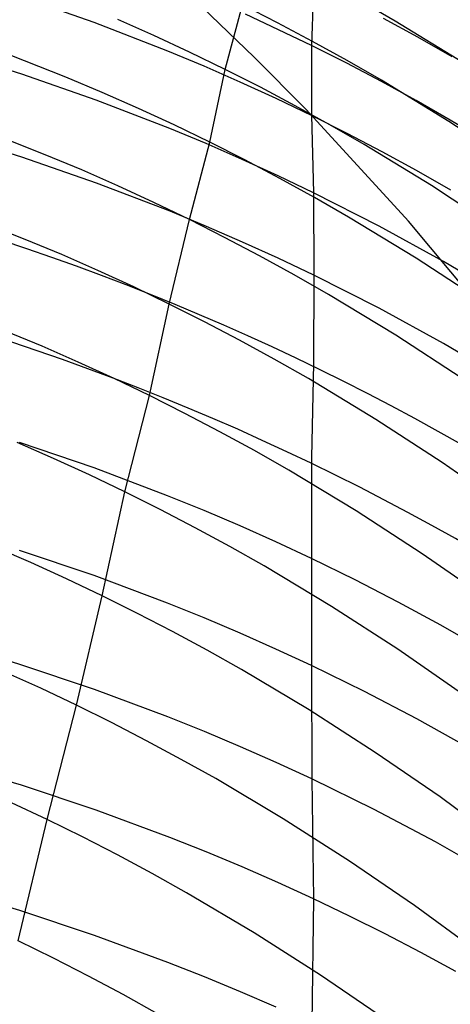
# Model space of a CAD drawing. Extents: x -383 to 1849, y -1185 to -529.
# Tile 846 of 870: x 1836.93 to 1839.58, y -922.63 to -916.56. Entities that reach past the tile are written whole.
import ezdxf

# ---------------------------------------------------------------- set-up
doc = ezdxf.new("R2010")
doc.units = 0
doc.layers.add('PREDEFINITO', color=7, linetype='CONTINUOUS')

msp = doc.modelspace()

# ---------------------------------------------------------------- linework, layer by layer
at = {"layer": 'PREDEFINITO'}
for p, q in [((1838.739604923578, -916.3315911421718, 594.0501381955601), (1838.728431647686, -916.7212727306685, 596.0296925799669)), ((1837.38977812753, -916.5796879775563, 598.1196482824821), (1836.930586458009, -916.4188216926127, 598.1534636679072)), ((1839.24385262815, -916.5727425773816, 557.7850562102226), (1839.033086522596, -916.4509122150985, 557.7729431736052)), ((1838.374870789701, -916.7935430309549, 597.1800596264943), (1838.054645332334, -916.4852225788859, 596.4429606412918)), ((1838.195771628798, -916.8691770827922, 553.7311707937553), (1838.302086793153, -916.471813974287, 555.7324580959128)), ((1838.51905092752, -916.5820781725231, 555.743959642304), (1838.302086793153, -916.4718139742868, 555.7324580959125)), ((1837.842759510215, -916.7556514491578, 598.0818021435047), (1837.38977812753, -916.5796879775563, 598.1196482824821)), ((1837.756267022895, -916.6608069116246, 553.708178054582), (1837.533763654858, -916.5623942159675, 553.6978295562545)), ((1838.728431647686, -916.7212727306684, 596.029692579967), (1838.320783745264, -916.5283856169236, 596.06874270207)), ((1838.734007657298, -916.6961617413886, 555.7561409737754), (1838.51905092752, -916.5820781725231, 555.743959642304)), ((1839.383146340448, -916.6713955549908, 593.987168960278), (1839.170669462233, -916.5544016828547, 594.0090056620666)), ((1839.658977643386, -916.827330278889, 557.8109977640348), (1839.24385262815, -916.5727425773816, 557.7850562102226)), ((1837.976959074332, -916.7630666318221, 553.7192908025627), (1837.756267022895, -916.6608069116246, 553.708178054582)), ((1838.946919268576, -916.814007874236, 555.7689939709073), (1838.734007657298, -916.6961617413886, 555.7561409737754)), ((1839.593536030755, -916.7920406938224, 593.9645006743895), (1839.383146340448, -916.6713955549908, 593.987168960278)), ((1836.942471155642, -916.8979930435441, 600.118861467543), (1836.477425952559, -916.7528942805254, 600.1514682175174)), ((1837.214224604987, -916.9159687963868, 551.6935550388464), (1836.760585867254, -916.7385571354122, 551.6752558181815)), ((1838.06675080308, -916.8493034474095, 598.0613622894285), (1837.842759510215, -916.7556514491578, 598.0818021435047)), ((1838.195771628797, -916.8691770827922, 553.7311707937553), (1837.976959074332, -916.7630666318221, 553.7192908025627)), ((1838.728431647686, -916.7212727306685, 596.0296925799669), (1838.727871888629, -917.1512521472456, 597.9865056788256)), ((1838.944988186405, -916.8304951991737, 596.0073334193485), (1838.728431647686, -916.7212727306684, 596.029692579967)), ((1838.694463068, -917.1166088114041, 597.9105244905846), (1838.374870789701, -916.7935430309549, 597.1800596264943)), ((1839.159545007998, -916.94347777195, 595.9840409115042), (1838.944988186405, -916.8304951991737, 596.0073334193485)), ((1839.157748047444, -916.9355597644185, 555.7825105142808), (1838.946919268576, -916.814007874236, 555.7689939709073)), ((1838.288984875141, -916.9467403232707, 598.0399084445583), (1838.06675080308, -916.8493034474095, 598.0613622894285)), ((1838.100782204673, -917.3166344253, 551.7402686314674), (1838.195771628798, -916.8691770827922, 553.7311707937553)), ((1838.412641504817, -916.9791319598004, 553.7438190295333), (1838.195771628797, -916.8691770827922, 553.7311707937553)), ((1837.401810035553, -917.0580320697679, 600.0819609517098), (1836.942471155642, -916.8979930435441, 600.118861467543)), ((1837.438556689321, -917.010399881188, 551.7039640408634), (1837.214224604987, -916.9159687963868, 551.6935550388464)), ((1838.509393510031, -917.0479656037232, 598.0174385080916), (1838.288984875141, -916.9467403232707, 598.0399084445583)), ((1839.573006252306, -917.1895535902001, 555.8115017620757), (1839.157748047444, -916.9355597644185, 555.7825105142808)), ((1839.372064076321, -917.0601643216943, 595.959827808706), (1839.159545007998, -916.94347777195, 595.9840409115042)), ((1837.661139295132, -917.1086522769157, 551.7152170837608), (1837.438556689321, -917.010399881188, 551.7039640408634)), ((1838.627525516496, -917.0928849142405, 553.7572285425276), (1838.412641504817, -916.9791319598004, 553.7438190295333)), ((1837.854894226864, -917.2330366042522, 600.0407500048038), (1837.401810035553, -917.0580320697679, 600.0819609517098)), ((1838.730996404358, -917.1545008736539, 597.9936096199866), (1838.509393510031, -917.0479656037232, 598.0174385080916)), ((1839.582507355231, -917.1804987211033, 595.9347068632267), (1839.372064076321, -917.0601643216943, 595.959827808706)), ((1837.881903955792, -917.210729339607, 551.7273175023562), (1837.661139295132, -917.1086522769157, 551.7152170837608)), ((1838.840385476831, -917.2103795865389, 553.771390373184), (1838.627525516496, -917.0928849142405, 553.7572285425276)), ((1839.325386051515, -917.8034295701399, 599.3525737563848), (1838.694463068, -917.1166088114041, 597.9105244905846)), ((1838.727871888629, -917.1512521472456, 597.9865056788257), (1838.740105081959, -917.6280431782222, 599.9453301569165)), ((1838.947478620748, -917.2633325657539, 597.9690950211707), (1838.730996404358, -917.154500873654, 597.9936096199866)), ((1839.979480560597, -917.4576887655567, 555.8430497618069), (1839.573006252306, -917.1895535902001, 555.8115017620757)), ((1839.99701440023, -917.4318865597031, 595.8817924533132), (1839.582507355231, -917.1804987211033, 595.9347068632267)), ((1837.087891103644, -917.3940079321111, 549.7082660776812), (1836.633900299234, -917.2170810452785, 549.6886459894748)), ((1838.078919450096, -917.3261588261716, 600.0185229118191), (1837.854894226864, -917.2330366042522, 600.0407500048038)), ((1838.100782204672, -917.3166344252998, 551.7402686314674), (1837.881903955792, -917.210729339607, 551.7273175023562)), ((1839.051183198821, -917.3315596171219, 553.786295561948), (1838.840385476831, -917.2103795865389, 553.771390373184)), ((1836.943645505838, -917.4094540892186, 602.076024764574), (1836.478580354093, -917.265031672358, 602.1114405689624)), ((1839.161961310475, -917.3759014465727, 597.9435746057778), (1838.947478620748, -917.2633325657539, 597.9690950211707)), ((1837.975262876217, -917.7937142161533, 549.758672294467), (1838.100782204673, -917.3166344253, 551.7402686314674)), ((1838.301175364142, -917.4230318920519, 599.995211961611), (1838.078919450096, -917.3261588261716, 600.0185229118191)), ((1838.317710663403, -917.4263609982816, 551.7540716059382), (1838.100782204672, -917.3166344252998, 551.7402686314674)), ((1839.46643917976, -917.5847503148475, 553.8183001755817), (1839.051183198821, -917.3315596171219, 553.786295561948)), ((1839.374406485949, -917.4921517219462, 597.9170622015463), (1839.161961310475, -917.3759014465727, 597.9435746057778)), ((1837.403000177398, -917.5687259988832, 602.0360268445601), (1836.943645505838, -917.4094540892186, 602.076024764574)), ((1837.312412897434, -917.4881970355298, 549.7194660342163), (1837.087891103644, -917.3940079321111, 549.7082660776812)), ((1838.521593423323, -917.5236589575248, 599.9708150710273), (1838.301175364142, -917.4230318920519, 599.995211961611)), ((1838.532646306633, -917.5398629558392, 551.7687187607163), (1838.317710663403, -917.4263609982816, 551.7540716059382)), ((1837.535194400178, -917.5862084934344, 549.731597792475), (1837.312412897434, -917.4881970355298, 549.7194660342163)), ((1839.584776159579, -917.6120275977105, 597.889571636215), (1839.374406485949, -917.4921517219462, 597.9170622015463)), ((1838.740105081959, -917.6280431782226, 599.9453301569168), (1838.521593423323, -917.5236589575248, 599.9708150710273)), ((1838.745551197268, -917.6570843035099, 551.7842002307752), (1838.532646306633, -917.5398629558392, 551.7687187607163)), ((1837.856095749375, -917.7428721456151, 601.9914297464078), (1837.403000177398, -917.5687259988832, 602.0360268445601)), ((1837.756167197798, -917.6880462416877, 549.744665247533), (1837.535194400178, -917.5862084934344, 549.731597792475)), ((1839.872987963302, -917.8520061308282, 553.853170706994), (1839.46643917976, -917.5847503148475, 553.8183001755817)), ((1839.144005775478, -917.8335907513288, 599.8946857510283), (1838.740105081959, -917.6280431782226, 599.9453301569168)), ((1838.740105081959, -917.6280431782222, 599.9453301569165), (1838.74131511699, -918.1358861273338, 601.8883697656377)), ((1838.956387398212, -917.7779690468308, 551.8005061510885), (1838.745551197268, -917.6570843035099, 551.7842002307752)), ((1836.964146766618, -917.9155067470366, 547.7336338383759), (1836.510060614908, -917.7389653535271, 547.7126555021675)), ((1837.975262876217, -917.7937142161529, 549.7586722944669), (1837.756167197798, -917.6880462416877, 549.744665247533)), ((1837.851764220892, -918.3142199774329, 547.7877516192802), (1837.975262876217, -917.7937142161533, 549.758672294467)), ((1838.080124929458, -917.8355307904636, 601.9674011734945), (1837.856095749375, -917.7428721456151, 601.9914297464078)), ((1838.19241805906, -917.9032062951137, 549.773620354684), (1837.975262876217, -917.7937142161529, 549.7586722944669)), ((1839.371701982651, -918.0305047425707, 551.835551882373), (1838.956387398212, -917.7779690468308, 551.8005061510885)), ((1838.302383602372, -917.9319172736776, 601.9422164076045), (1838.080124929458, -917.8355307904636, 601.9674011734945)), ((1839.540731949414, -918.051965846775, 599.8403149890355), (1839.144005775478, -917.8335907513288, 599.8946857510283)), ((1839.937596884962, -918.5399911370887, 600.7699130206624), (1839.325386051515, -917.8034295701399, 599.3525737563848)), ((1837.188723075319, -918.0094754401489, 547.7456367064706), (1836.964146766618, -917.9155067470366, 547.7336338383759)), ((1838.407589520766, -918.0164761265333, 549.789500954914), (1838.19241805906, -917.9032062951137, 549.773620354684)), ((1838.52280319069, -918.0320346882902, 601.9158733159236), (1838.302383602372, -917.9319172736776, 601.9422164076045)), ((1837.411563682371, -918.1072479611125, 547.758654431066), (1837.188723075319, -918.0094754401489, 547.7456367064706)), ((1838.620739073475, -918.1334673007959, 549.8063031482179), (1838.407589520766, -918.0164761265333, 549.789500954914)), ((1838.741315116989, -918.135886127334, 601.8883697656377), (1838.52280319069, -918.0320346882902, 601.9158733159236)), ((1839.778286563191, -918.2970220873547, 551.8737770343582), (1839.371701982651, -918.0305047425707, 551.835551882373)), ((1839.932120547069, -918.28408826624, 599.7819917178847), (1839.540731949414, -918.0519658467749, 599.8403149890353)), ((1837.632600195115, -918.2088281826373, 547.7726913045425), (1837.411563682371, -918.1072479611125, 547.758654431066)), ((1838.831828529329, -918.2541234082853, 549.8240159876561), (1838.620739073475, -918.1334673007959, 549.8063031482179)), ((1838.74131511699, -918.1358861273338, 601.8883697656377), (1838.740046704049, -918.6805263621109, 603.8222544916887)), ((1839.144454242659, -918.3399742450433, 601.8338582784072), (1838.741315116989, -918.135886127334, 601.8883697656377)), ((1837.851764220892, -918.3142199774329, 547.7877516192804), (1837.632600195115, -918.2088281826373, 547.7726913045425)), ((1839.247674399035, -918.5062047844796, 549.862129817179), (1838.831828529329, -918.2541234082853, 549.8240159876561)), ((1837.730364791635, -918.8781703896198, 545.8285688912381), (1837.851764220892, -918.3142199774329, 547.7877516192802)), ((1838.068992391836, -918.4234172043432, 547.8038369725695), (1837.851764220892, -918.3142199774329, 547.7877516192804)), ((1839.540442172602, -918.5567632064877, 601.7753879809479), (1839.144454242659, -918.3399742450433, 601.8338582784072)), ((1838.28424143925, -918.5363736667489, 547.8209381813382), (1838.068992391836, -918.4234172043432, 547.8038369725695)), ((1837.067536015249, -918.5738275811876, 545.7834145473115), (1836.843031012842, -918.4799292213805, 545.7705573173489)), ((1839.654821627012, -918.772268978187, 549.9037548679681), (1839.247674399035, -918.5062047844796, 549.862129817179)), ((1837.290305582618, -918.6714983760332, 545.797365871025), (1837.067536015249, -918.5738275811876, 545.7834145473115)), ((1838.497473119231, -918.6530331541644, 547.839043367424), (1838.28424143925, -918.5363736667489, 547.8209381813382)), ((1839.929033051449, -918.7858956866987, 601.7130623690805), (1839.540442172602, -918.5567632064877, 601.7753879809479)), ((1837.511271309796, -918.7729448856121, 545.8124158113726), (1837.290305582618, -918.6714983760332, 545.797365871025)), ((1838.708649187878, -918.7733394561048, 547.8581406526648), (1838.497473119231, -918.6530331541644, 547.839043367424)), ((1838.740046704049, -918.6805263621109, 603.8222544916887), (1838.728245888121, -919.2587320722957, 605.7480455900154)), ((1837.730364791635, -918.8781703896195, 545.8285688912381), (1837.511271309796, -918.7729448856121, 545.8124158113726)), ((1839.124681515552, -919.0246676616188, 547.8992640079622), (1838.708649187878, -918.7733394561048, 547.8581406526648)), ((1837.578460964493, -919.4703111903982, 543.8806776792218), (1837.730364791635, -918.8781703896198, 545.8285688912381)), ((1837.94752267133, -918.9871683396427, 545.8458267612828), (1837.730364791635, -918.8781703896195, 545.8285688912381)), ((1838.162701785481, -919.0998928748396, 545.8641795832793), (1837.94752267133, -918.9871683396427, 545.8458267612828)), ((1839.532032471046, -919.2899085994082, 547.9442132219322), (1839.124681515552, -919.0246676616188, 547.8992640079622)), ((1838.375864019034, -919.2162883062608, 545.8836146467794), (1838.162701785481, -919.0998928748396, 545.8641795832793)), ((1837.138271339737, -919.2643093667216, 543.8474714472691), (1836.915459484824, -919.1669466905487, 543.8326434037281)), ((1837.388057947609, -919.3233013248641, 607.842853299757), (1836.92849085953, -919.1668350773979, 607.8921028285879)), ((1838.586971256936, -919.3362989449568, 545.9041192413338), (1838.375864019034, -919.2162883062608, 545.8836146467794)), ((1837.359294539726, -919.3654297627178, 543.8634812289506), (1837.138271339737, -919.2643093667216, 543.8474714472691)), ((1838.728245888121, -919.2587320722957, 605.7480455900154), (1838.727190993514, -919.8807241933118, 607.6620625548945)), ((1839.930396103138, -919.568612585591, 547.9928932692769), (1839.532032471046, -919.2899085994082, 547.9442132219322)), ((1837.578460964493, -919.4703111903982, 543.8806776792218), (1837.359294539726, -919.3654297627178, 543.8634812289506)), ((1837.841395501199, -919.4944187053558, 607.7881104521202), (1837.388057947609, -919.3233013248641, 607.842853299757)), ((1839.002868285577, -919.5869430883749, 545.9482861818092), (1838.586971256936, -919.3362989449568, 545.9041192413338)), ((1837.438477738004, -920.1110180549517, 541.9471778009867), (1837.578460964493, -919.4703111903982, 543.8806776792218)), ((1837.79570744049, -919.5789471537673, 543.8990626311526), (1837.578460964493, -919.4703111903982, 543.8806776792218)), ((1838.065557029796, -919.585480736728, 607.7586726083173), (1837.841395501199, -919.4944187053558, 607.7881104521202)), ((1838.010990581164, -919.6912919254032, 543.9186255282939), (1837.79570744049, -919.5789471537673, 543.8990626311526)), ((1838.287955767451, -919.6802165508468, 607.7278537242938), (1838.065557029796, -919.585480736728, 607.7586726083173)), ((1839.410087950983, -919.8513797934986, 545.996578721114), (1839.002868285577, -919.5869430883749, 545.9482861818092)), ((1838.508523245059, -919.7786298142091, 607.6956512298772), (1838.287955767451, -919.6802165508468, 607.7278537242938)), ((1838.224271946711, -919.8072899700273, 543.9393527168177), (1838.010990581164, -919.6912919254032, 543.9186255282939)), ((1838.727190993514, -919.8807241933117, 607.6620625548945), (1838.508523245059, -919.7786298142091, 607.6956512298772)), ((1836.997839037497, -919.9062367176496, 541.9122214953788), (1836.774785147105, -919.8094370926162, 541.8966394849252)), ((1837.388020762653, -919.9866161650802, 609.7551198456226), (1836.928455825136, -919.8311677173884, 609.8074631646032)), ((1838.435513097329, -919.9268857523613, 543.9612305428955), (1838.224271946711, -919.8072899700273, 543.9393527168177)), ((1839.808325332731, -920.1291635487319, 546.0488951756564), (1839.410087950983, -919.8513797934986, 545.996578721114)), ((1837.21909278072, -920.0067626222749, 541.9290658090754), (1836.997839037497, -919.9062367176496, 541.9122214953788)), ((1838.727190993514, -919.8807241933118, 607.6620625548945), (1838.727149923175, -920.5403222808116, 609.5633199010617)), ((1838.995666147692, -920.0124500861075, 607.6184807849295), (1838.727190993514, -919.8807241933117, 607.6620625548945)), ((1838.85172099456, -920.1766483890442, 544.0083834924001), (1838.435513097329, -919.9268857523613, 543.9612305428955)), ((1837.438477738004, -920.1110180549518, 541.9471778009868), (1837.21909278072, -920.0067626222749, 541.9290658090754)), ((1837.841356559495, -920.1566053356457, 609.6969955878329), (1837.388020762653, -919.9866161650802, 609.7551198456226)), ((1839.261041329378, -920.1497404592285, 607.5727995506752), (1838.995666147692, -920.0124500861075, 607.6184807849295)), ((1837.279005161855, -920.7841544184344, 540.0257862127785), (1837.438477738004, -920.1110180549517, 541.9471778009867)), ((1837.655930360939, -920.2189965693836, 541.9665595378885), (1837.438477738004, -920.1110180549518, 541.9471778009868)), ((1838.06551737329, -920.2470617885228, 609.6657590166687), (1837.841356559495, -920.1566053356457, 609.6969955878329)), ((1839.52324419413, -920.2924915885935, 607.525055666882), (1839.261041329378, -920.1497404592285, 607.5727995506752)), ((1837.871407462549, -920.3306529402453, 541.9871998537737), (1837.655930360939, -920.2189965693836, 541.9665595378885)), ((1839.259306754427, -920.4401355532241, 544.0599751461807), (1838.85172099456, -920.1766483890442, 544.0083834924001)), ((1838.287915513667, -920.3411643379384, 609.633069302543), (1838.06551737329, -920.2470617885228, 609.6657590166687)), ((1838.084870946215, -920.4459322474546, 542.0090842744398), (1837.871407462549, -920.3306529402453, 541.9871998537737)), ((1838.508482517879, -920.4389166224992, 609.5989238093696), (1838.287915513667, -920.3411643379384, 609.633069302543)), ((1839.782202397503, -920.4405997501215, 607.4752859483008), (1839.52324419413, -920.2924915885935, 607.525055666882)), ((1836.93134678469, -920.533243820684, 611.7106850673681), (1836.466475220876, -920.3930005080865, 611.76010600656)), ((1838.296282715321, -920.5647795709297, 542.0321983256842), (1838.084870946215, -920.4459322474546, 542.0090842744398)), ((1838.727149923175, -920.5403222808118, 609.5633199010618), (1838.508482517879, -920.4389166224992, 609.5989238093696)), ((1839.657962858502, -920.7169029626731, 544.1158962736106), (1839.259306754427, -920.4401355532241, 544.0599751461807)), ((1837.059515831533, -920.6802446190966, 540.0066433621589), (1836.838162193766, -920.5800372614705, 539.9888496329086)), ((1837.390551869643, -920.6878646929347, 611.6552230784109), (1836.93134678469, -920.533243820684, 611.7106850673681)), ((1838.712798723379, -920.8129585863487, 542.0820574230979), (1838.296282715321, -920.5647795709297, 542.0321983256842)), ((1839.053908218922, -920.7004973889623, 609.5067469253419), (1838.727149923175, -920.5403222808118, 609.5633199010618)), ((1838.727149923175, -920.5403222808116, 609.5633199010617), (1838.728711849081, -921.2382607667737, 611.4523798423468)), ((1837.279005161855, -920.7841544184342, 540.0257862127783), (1837.059515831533, -920.6802446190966, 540.0066433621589)), ((1837.843544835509, -920.8568899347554, 611.5936989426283), (1837.390551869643, -920.6878646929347, 611.6552230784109)), ((1839.376039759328, -920.8688401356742, 609.4469066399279), (1839.053908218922, -920.7004973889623, 609.5067469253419)), ((1837.098466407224, -921.488479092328, 538.1202858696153), (1837.279005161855, -920.7841544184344, 540.0257862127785)), ((1837.496566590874, -920.8917600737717, 540.0462803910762), (1837.279005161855, -920.7841544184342, 540.0257862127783)), ((1839.120650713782, -921.0747506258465, 542.1366613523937), (1838.712798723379, -920.8129585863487, 542.0820574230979)), ((1837.712156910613, -921.0030166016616, 540.068114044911), (1837.496566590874, -920.8917600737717, 540.0462803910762)), ((1838.067541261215, -920.9468125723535, 611.5606569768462), (1837.843544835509, -920.8568899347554, 611.5936989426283)), ((1839.693413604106, -921.045164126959, 609.3838693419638), (1839.376039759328, -920.8688401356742, 609.4469066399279)), ((1838.289780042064, -921.0403463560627, 611.5260915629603), (1838.067541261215, -920.9468125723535, 611.5606569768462)), ((1837.925738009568, -921.1178694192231, 540.0912718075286), (1837.712156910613, -921.0030166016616, 540.068114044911)), ((1838.510192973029, -921.1374946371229, 611.4900000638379), (1838.289780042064, -921.0403463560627, 611.5260915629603)), ((1839.519533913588, -921.3497163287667, 542.1958943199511), (1839.120650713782, -921.0747506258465, 542.1366613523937)), ((1838.137271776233, -921.2362639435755, 540.1157383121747), (1837.925738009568, -921.1178694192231, 540.0912718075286)), ((1836.941931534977, -921.2777418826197, 613.5961575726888), (1836.47690457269, -921.1384922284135, 613.6483766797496)), ((1838.728711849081, -921.2382607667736, 611.4523798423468), (1838.510192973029, -921.1374946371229, 611.4900000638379)), ((1838.554044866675, -921.48345978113, 540.168536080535), (1838.137271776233, -921.2362639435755, 540.1157383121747)), ((1839.113354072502, -921.4268123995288, 611.3815424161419), (1838.728711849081, -921.2382607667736, 611.4523798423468)), ((1838.728711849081, -921.2382607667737, 611.4523798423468), (1838.739519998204, -921.9770841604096, 613.324025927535)), ((1837.401254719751, -921.431203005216, 613.5376330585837), (1836.941931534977, -921.2777418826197, 613.5961575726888)), ((1839.909143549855, -921.6374163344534, 542.2596405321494), (1839.519533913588, -921.3497163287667, 542.1958943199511)), ((1837.098466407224, -921.4884790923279, 538.1202858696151), (1836.878897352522, -921.3848149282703, 538.1000799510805)), ((1837.854325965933, -921.598898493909, 613.4727830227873), (1837.401254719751, -921.431203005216, 613.5376330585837)), ((1839.491545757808, -921.6265678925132, 611.3059601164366), (1839.113354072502, -921.4268123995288, 611.3815424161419)), ((1836.9206022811, -922.2347208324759, 536.2294902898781), (1837.098466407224, -921.488479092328, 538.1202858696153)), ((1837.31612842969, -921.5958273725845, 538.1419283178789), (1837.098466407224, -921.4884790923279, 538.1202858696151)), ((1838.962171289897, -921.7441674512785, 540.2263844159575), (1838.554044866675, -921.48345978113, 540.168536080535)), ((1837.53183989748, -921.706814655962, 538.1649946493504), (1837.31612842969, -921.5958273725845, 538.1419283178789)), ((1838.078345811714, -921.6880912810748, 613.4379796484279), (1837.854325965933, -921.598898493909, 613.4727830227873)), ((1839.863071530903, -921.8372245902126, 611.2257540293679), (1839.491545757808, -921.6265678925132, 611.3059601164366)), ((1837.745562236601, -921.8213861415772, 538.1894684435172), (1837.53183989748, -921.706814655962, 538.1649946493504)), ((1838.300597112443, -921.7808512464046, 613.4015873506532), (1838.078345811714, -921.6880912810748, 613.4379796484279)), ((1838.521011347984, -921.8771812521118, 613.3636036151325), (1838.300597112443, -921.7808512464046, 613.4015873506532)), ((1839.36134615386, -922.0179502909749, 540.289160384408), (1838.962171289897, -921.7441674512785, 540.2263844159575)), ((1837.957256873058, -921.9394870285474, 538.2153332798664), (1837.745562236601, -921.8213861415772, 538.1894684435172)), ((1836.931318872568, -922.049419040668, 615.4716562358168), (1836.466459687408, -921.911135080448, 615.5266703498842)), ((1838.739519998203, -921.9770841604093, 613.3240259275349), (1838.521011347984, -921.8771812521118, 613.3636036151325)), ((1838.374408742, -922.1860578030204, 538.2711703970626), (1837.957256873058, -921.9394870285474, 538.2153332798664)), ((1838.739519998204, -921.9770841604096, 613.324025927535), (1838.728629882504, -922.7440339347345, 615.1853530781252)), ((1838.961847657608, -922.0833812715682, 613.2817283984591), (1838.739519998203, -921.9770841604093, 613.3240259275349)), ((1839.751264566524, -922.3043716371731, 540.3567410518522), (1839.36134615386, -922.0179502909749, 540.289160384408)), ((1837.390511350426, -922.2018264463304, 615.4100388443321), (1836.931318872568, -922.049419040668, 615.4716562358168)), ((1839.182052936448, -922.1933919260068, 613.2377715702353), (1838.961847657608, -922.0833812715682, 613.2817283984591)), ((1837.843491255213, -922.3683817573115, 615.3417967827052), (1837.390511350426, -922.2018264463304, 615.4100388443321)), ((1838.78298691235, -922.4460885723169, 538.332374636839), (1838.374408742, -922.1860578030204, 538.2711703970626)), ((1839.400095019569, -922.307059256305, 613.1921795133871), (1839.182052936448, -922.1933919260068, 613.2377715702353)), ((1837.138236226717, -922.3417468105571, 536.2522760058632), (1836.9206022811, -922.2347208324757, 536.2294902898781)), ((1837.35393323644, -922.4523779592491, 536.2765624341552), (1837.138236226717, -922.3417468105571, 536.2522760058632)), ((1839.615933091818, -922.4243263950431, 613.1449762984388), (1839.400095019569, -922.307059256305, 613.1921795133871)), ((1838.067480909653, -922.4569725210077, 615.3051848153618), (1837.843491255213, -922.3683817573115, 615.3417967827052)), ((1837.567654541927, -922.5665599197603, 536.3023323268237), (1837.35393323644, -922.4523779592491, 536.2765624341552)), ((1838.289712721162, -922.5491094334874, 615.2669086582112), (1838.067480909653, -922.4569725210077, 615.3051848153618)), ((1839.182682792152, -922.719140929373, 538.3988146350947), (1838.78298691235, -922.4460885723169, 538.332374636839)), ((1837.779361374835, -922.6842383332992, 536.3295684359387), (1837.567654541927, -922.5665599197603, 536.3023323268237)), ((1838.51011845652, -922.6447955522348, 615.2269656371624), (1838.289712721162, -922.5491094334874, 615.2669086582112))]:
    msp.add_line(p, q, dxfattribs=at)
at = {"layer": 'PREDEFINITO', "extrusion": (0.001264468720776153, 0.04270824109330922, 0.999086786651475)}
msp.add_arc((-1858.565110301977, 897.1737271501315, 530.6082208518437), 14.9974366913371, 125.1953050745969, 297.2997336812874, dxfattribs=at)
at = {"layer": 'PREDEFINITO', "extrusion": (0.01527697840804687, 0.101694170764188, 0.9946984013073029)}
msp.add_arc((-1949.427669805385, 700.9212284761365, 493.7866391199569), 14.99696096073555, 132.0550495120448, 314.6365593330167, dxfattribs=at)
at = {"layer": 'PREDEFINITO', "extrusion": (-0.01683288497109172, -0.3075132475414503, 0.9513949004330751)}
msp.add_arc((1880.171093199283, -604.8759386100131, 826.0284236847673), 14.97897654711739, 55.8389829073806, 295.2730315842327, dxfattribs=at)
at = {"layer": 'PREDEFINITO', "extrusion": (-0.01680727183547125, -0.3261209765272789, 0.9451786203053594)}
msp.add_arc((1877.534512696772, -594.1837602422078, 841.425734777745), 14.97443206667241, 51.68409155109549, 297.6498818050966, dxfattribs=at)

doc.saveas('drawing.dxf')
